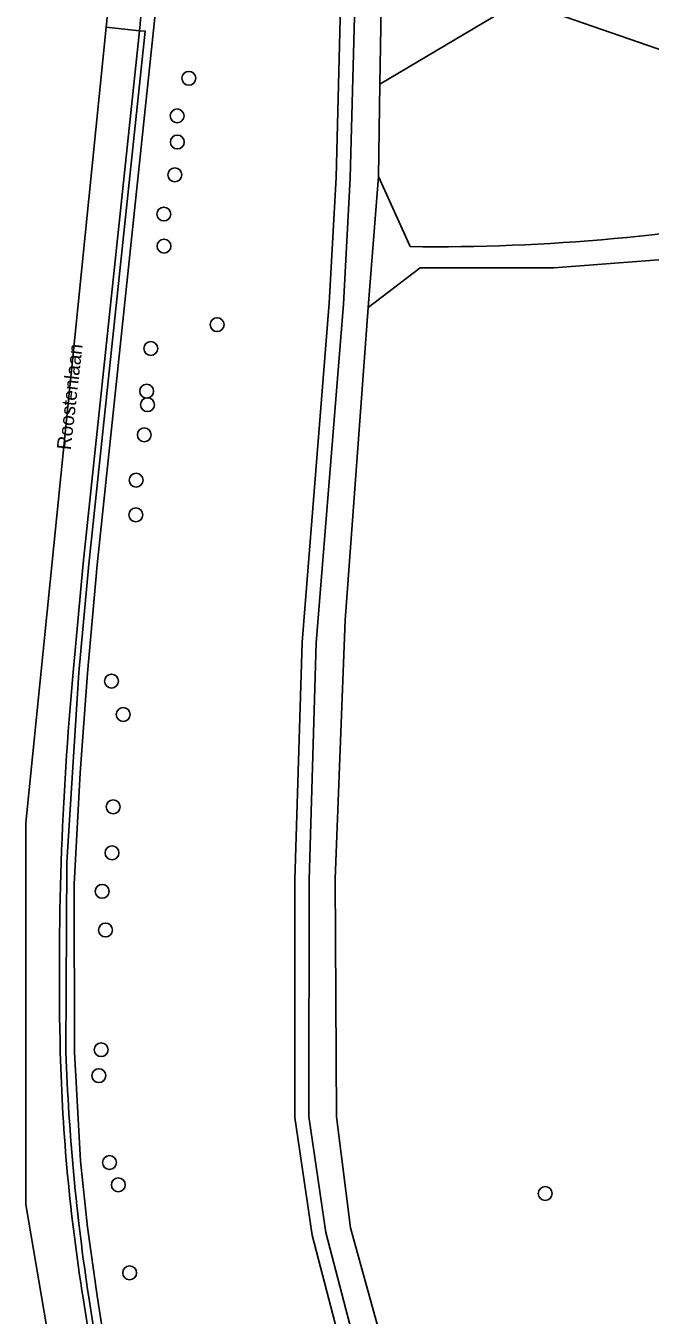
# Model space of a CAD drawing. Extents: x 162156 to 163172, y 378995 to 380779.
# Drawn here: x 162231.3 to 162275.4, y 380541.3 to 380632.2 of the extents above; entities that cross this region are included whole.
import ezdxf

# ---------------------------------------------------------------- set-up
doc = ezdxf.new("R2010")
doc.units = 0
for name, color, linetype in [('IMGEO_Berm_open', 7, 'Continuous'), ('IMGEO_Boom', 7, 'Continuous'), ('IMGEO_Gemengd_bos', 7, 'Continuous'), ('IMGEO_Groenvoorziening', 7, 'Continuous'), ('IMGEO_Loofbos', 7, 'Continuous'), ('IMGEO_Openbare_ruimte_label', 7, 'Continuous'), ('IMGEO_Rijbaan_lokaal_gesloten', 7, 'Continuous'), ('IMGEO_Rijbaan_lokaal_open', 7, 'Continuous'), ('IMGEO_Voetpad_halfverhard', 7, 'Continuous'), ('IMGEO_Voetpad_open', 7, 'Continuous')]:
    doc.layers.add(name, color=color, linetype=linetype)

msp = doc.modelspace()

# ---------------------------------------------------------------- linework, layer by layer
at = {"layer": 'IMGEO_Berm_open'}
for points in [[(162234.15, 380559.828), (162234.217, 380573.235), (162235.062, 380586.622), (162235.766, 380594.271), (162239.74, 380631.859)], [(162239.74, 380631.859), (162239.342, 380631.896), (162235.368, 380594.31), (162234.663, 380586.653)], [(162235.365, 380542.497), (162238.975, 380519.141), (162239.667, 380514.065), (162240.067, 380514.084), (162239.371, 380519.199), (162235.761, 380542.553)]]:
    msp.add_lwpolyline(points, dxfattribs=at)
for centre, radius, start, end in [((162465.137, 380565.378), 231.454, 174.72609, 181.37684), ((162363.939, 380563.221), 130.233, 181.4978, 189.15646), ((162382.621, 380564.961), 148.56, 181.98016, 188.67539)]:
    msp.add_arc(centre, radius, start, end, dxfattribs=at)
at = {"layer": 'IMGEO_Boom'}
for centre in [(162242.823, 380628.542), (162241.991, 380625.887), (162242.007, 380624.045), (162241.834, 380621.734), (162241.053, 380618.964), (162241.07, 380616.704), (162244.814, 380611.163), (162240.133, 380609.477), (162239.847, 380606.467), (162239.9, 380605.515), (162239.676, 380603.393), (162239.099, 380600.192), (162239.078, 380597.742), (162237.363, 380586.018), (162238.193, 380583.658), (162237.483, 380577.142), (162237.401, 380573.904), (162236.709, 380571.185), (162236.943, 380568.455), (162236.63, 380560.011), (162236.469, 380558.182), (162237.218, 380552.05), (162237.843, 380550.477), (162267.967, 380549.871), (162238.643, 380544.27)]:
    msp.add_circle(centre, 0.489, dxfattribs=at)
at = {"layer": 'IMGEO_Gemengd_bos'}
msp.add_lwpolyline([(162289.41, 380625.549), (162275.842, 380630.638), (162266.173, 380633.985), (162256.302, 380628.128), (162256.194, 380621.615), (162258.433, 380616.664)], dxfattribs=at)
msp.add_arc((162260.173, 380754.449), 137.796, 269.27655, 281.2591, dxfattribs=at)
at = {"layer": 'IMGEO_Groenvoorziening'}
for points in [[(162255.579, 380535.316), (162252.497, 380547.125), (162251.296, 380555.302), (162251.308, 380571.991), (162251.815, 380588.717), (162253.726, 380612.608), (162254.214, 380621.511), (162254.598, 380636.43), (162249.583, 380637.106), (162241.841, 380637.822)], [(162253.575, 380635.559), (162253.215, 380621.551), (162252.728, 380612.675), (162250.816, 380588.772), (162250.308, 380572.007), (162250.296, 380555.229), (162251.516, 380546.925), (162254.601, 380535.104)], [(162239.527, 380633.889), (162239.342, 380631.896), (162239.74, 380631.859), (162235.766, 380594.271), (162235.062, 380586.622), (162234.217, 380573.235), (162234.15, 380559.828)], [(162239.965, 380519.285), (162236.355, 380542.643), (162235.674, 380547.493), (162235.183, 380552.14), (162234.75, 380559.843), (162234.741, 380571.681), (162235.143, 380579.554), (162235.659, 380586.571), (162236.363, 380594.212), (162240.517, 380633.727)], [(162287.548, 380617.667), (162278.42, 380615.932), (162268.567, 380615.161), (162259.146, 380615.166), (162255.478, 380612.381), (162253.846, 380590.319), (162253.137, 380572.056), (162253.239, 380555.266), (162254.236, 380547.456), (162257.522, 380535.546)], [(162235.761, 380542.553), (162239.371, 380519.199), (162240.067, 380514.084), (162239.667, 380514.065)]]:
    msp.add_lwpolyline(points, dxfattribs=at)
msp.add_lwpolyline([(162266.173, 380633.985), (162265.48, 380634.225), (162256.435, 380636.205), (162256.302, 380628.128)], close=True, dxfattribs=at)
msp.add_arc((162382.621, 380564.961), 148.56, 181.98016, 188.67539, dxfattribs=at)
at = {"layer": 'IMGEO_Loofbos'}
for points in [[(162254.601, 380535.104), (162251.516, 380546.925), (162250.296, 380555.229), (162250.308, 380572.007), (162250.816, 380588.772), (162252.728, 380612.675), (162253.215, 380621.551), (162253.575, 380635.559)], [(162240.517, 380633.727), (162236.363, 380594.212), (162235.659, 380586.571), (162235.143, 380579.554), (162234.741, 380571.681), (162234.75, 380559.843), (162235.183, 380552.14), (162235.674, 380547.493), (162236.355, 380542.643), (162239.965, 380519.285)]]:
    msp.add_lwpolyline(points, dxfattribs=at)
at = {"layer": 'IMGEO_Rijbaan_lokaal_gesloten'}
for points in [[(162236.98, 380632.149), (162231.316, 380576.014), (162231.316, 380549.081), (162237.206, 380514.575), (162237.166, 380513.944), (162237.166, 380513.944), (162239.667, 380514.065), (162238.975, 380519.141), (162235.365, 380542.497)], [(162234.663, 380586.653), (162235.368, 380594.31), (162239.342, 380631.896), (162236.98, 380632.149)]]:
    msp.add_lwpolyline(points, dxfattribs=at)
for centre, radius, start, end in [((162465.137, 380565.378), 231.454, 174.72609, 181.37684), ((162363.939, 380563.221), 130.233, 181.4978, 189.15646)]:
    msp.add_arc(centre, radius, start, end, dxfattribs=at)
at = {"layer": 'IMGEO_Rijbaan_lokaal_open'}
for points in [[(162241.741, 380654.042), (162241.949, 380656.016), (162239.411, 380656.238), (162238.297, 380645.201), (162236.98, 380632.149)], [(162236.98, 380632.149), (162239.342, 380631.896), (162239.527, 380633.889)]]:
    msp.add_lwpolyline(points, dxfattribs=at)
at = {"layer": 'IMGEO_Voetpad_halfverhard'}
for points in [[(162254.236, 380547.456), (162253.239, 380555.266), (162253.137, 380572.056), (162253.846, 380590.319), (162255.478, 380612.381), (162256.194, 380621.615), (162256.302, 380628.128), (162256.435, 380636.205), (162254.598, 380636.43), (162254.214, 380621.511), (162253.726, 380612.608), (162251.815, 380588.717), (162251.308, 380571.991), (162251.296, 380555.302), (162252.497, 380547.125), (162255.579, 380535.316)], [(162258.433, 380616.664), (162256.194, 380621.615), (162255.478, 380612.381), (162259.146, 380615.166), (162268.567, 380615.161), (162278.42, 380615.932)], [(162257.522, 380535.546), (162254.236, 380547.456)]]:
    msp.add_lwpolyline(points, dxfattribs=at)
msp.add_arc((162260.173, 380754.449), 137.796, 269.27655, 281.2591, dxfattribs=at)
at = {"layer": 'IMGEO_Voetpad_open'}
msp.add_lwpolyline([(162241.841, 380637.822), (162249.583, 380637.106), (162254.598, 380636.43), (162256.435, 380636.205), (162265.48, 380634.225), (162266.173, 380633.985), (162275.842, 380630.638), (162289.41, 380625.549)], dxfattribs=at)

# ---------------------------------------------------------------- texts
at = {"layer": 'IMGEO_Openbare_ruimte_label'}
msp.add_text('Roostenlaan', height=1, rotation=83.51434, dxfattribs=at).set_placement((162234.486, 380602.287))

doc.saveas('drawing.dxf')
